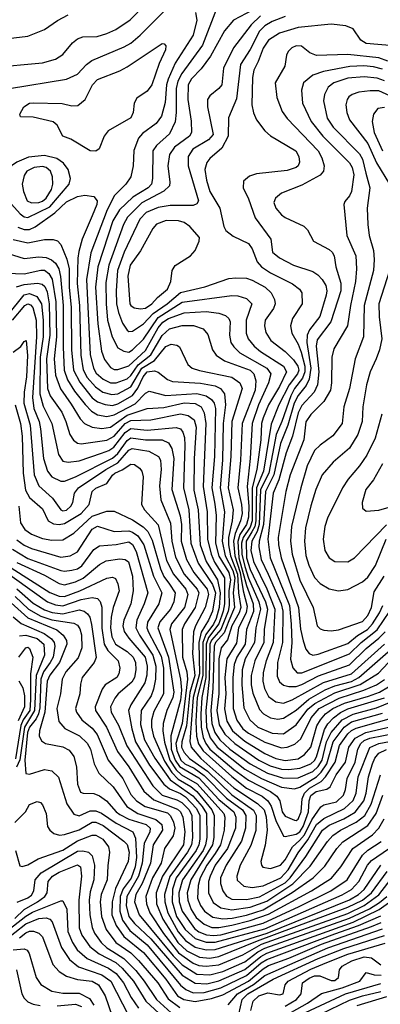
# Model space of a CAD drawing. Extents: x 997026 to 1115308, y 536381 to 619039.
# Tile 343 of 484: x 1025361 to 1027323, y 603359 to 608708. Entities that reach past the tile are written whole.
import ezdxf

# ---------------------------------------------------------------- set-up
doc = ezdxf.new("R2010")
doc.units = 0

msp = doc.modelspace()

# ---------------------------------------------------------------- linework, layer by layer
at = {"layer": '0CON20XD'}
for points in [[(1026731.2, 608815), (1026523.8, 608706.2), (1026475, 608647.1), (1026399, 608511), (1026348, 608442), (1026295, 608386.2), (1026277.9, 608355), (1026274.8, 608275), (1026293.7, 608156.3), (1026295.9, 608095), (1026284.1, 608075), (1026202.7, 608015), (1026175.7, 607975), (1026166.8, 607915), (1026178.2, 607825), (1026175.3, 607805), (1026144.1, 607775.9), (1026025, 607713.2), (1025947.4, 607635), (1025925.5, 607595), (1025845.1, 607374.9), (1025828.9, 607281.1), (1025830.4, 607165), (1025839.4, 607075), (1025863.7, 606985), (1025895.2, 606925.2), (1025926.5, 606906.5), (1025955, 606902.4), (1025975, 606914.3), (1026035, 606972), (1026115, 607090.6), (1026245, 607172.8), (1026515, 607209.5), (1026547.6, 607207.6), (1026595, 607193.1), (1026622.9, 607165), (1026593.5, 607075), (1026593.4, 607005), (1026604.2, 606975), (1026636.4, 606935), (1026671.2, 606905), (1026795, 606825.6), (1026811.5, 606795), (1026773.4, 606715), (1026714, 606616), (1026685.2, 606545.2), (1026676.7, 606515), (1026672, 606425), (1026650.6, 606265), (1026625.6, 606165), (1026625, 605984.7), (1026615, 605951), (1026575.7, 605895), (1026567.7, 605865), (1026569.7, 605805), (1026585, 605738.2), (1026605, 605674.1), (1026661.6, 605545), (1026670.2, 605505), (1026644.7, 605405), (1026639, 605325), (1026587.4, 605235), (1026570.6, 605175), (1026568.5, 605095), (1026581, 604969), (1026613, 604905), (1026656.9, 604865), (1026735, 604831.7), (1026795, 604828.7), (1026865, 604877), (1026928.6, 604961.4), (1026966.8, 604993.2), (1027075, 605050.8), (1027213.2, 605096.8), (1027313.1, 605156.9), (1027471.5, 605328.5)], [(1025205, 608449.2), (1025485, 608474.6), (1025555, 608493.3), (1025595, 608519.4), (1025647.6, 608582.4), (1025675, 608604.5), (1025705, 608614.5), (1025782.9, 608617.1), (1025835, 608632.5), (1025884.3, 608655), (1025961.8, 608708.2), (1026047.1, 608795)], [(1025305, 608334.3), (1025615, 608385.3), (1025675, 608412.7), (1025724.8, 608465.2), (1025753.8, 608486.2), (1025929.7, 608560.3), (1025965, 608580.5), (1026016.3, 608623.7), (1026158.5, 608765)], [(1026432.1, 608767.9), (1026355, 608570.7), (1026243.1, 608416.9), (1026220.3, 608375), (1026212.4, 608335), (1026212.8, 608205), (1026206.5, 608153.5), (1026175, 608087.5), (1026104.8, 608025.2), (1026085.8, 607995), (1026083.1, 607845), (1026077, 607815), (1026059.2, 607795), (1025976.2, 607743.8), (1025904.5, 607675.5), (1025867, 607615), (1025842.6, 607537.4), (1025786, 607365), (1025773.6, 607255), (1025785.1, 607055), (1025806.7, 606906.7), (1025821.7, 606861.7), (1025855, 606818.4), (1025875, 606808.4), (1025895, 606808.1), (1025955, 606828.2), (1026045, 606910.6), (1026115, 607034.1), (1026140, 607065), (1026171.1, 607085), (1026255, 607115.8), (1026375, 607122.7), (1026444.4, 607114.4), (1026481.1, 607101.1), (1026498.9, 607085), (1026506.2, 607066.2), (1026501.8, 606995), (1026510, 606955), (1026525, 606931.1), (1026558.5, 606898.5), (1026705.8, 606815), (1026726.2, 606785), (1026714.8, 606735), (1026659.1, 606615), (1026625.9, 606515), (1026614.6, 606324.6), (1026597.9, 606172.1), (1026606.9, 606065), (1026605, 606005.6), (1026595.2, 605965), (1026558.5, 605911.5), (1026546.7, 605873.3), (1026553.3, 605785), (1026593.8, 605633.8), (1026630.5, 605535), (1026632.1, 605492.1), (1026594.7, 605395.3), (1026586.9, 605315), (1026541.5, 605245), (1026527.3, 605205), (1026519.7, 605135), (1026521.2, 604965), (1026542, 604902), (1026575.5, 604855), (1026605, 604831.1), (1026695, 604783.1), (1026785, 604752.7), (1026815, 604755.2), (1026857.2, 604772.8), (1026889.3, 604800.7), (1026947.2, 604915), (1026990.5, 604965), (1027098.2, 605021.8), (1027233.1, 605065), (1027301, 605095), (1027346, 605124)], [(1025205, 608594.7), (1025405, 608619.2), (1025495, 608655.4), (1025565.8, 608704.2), (1025625.3, 608734.7)], [(1026316.6, 608746.6), (1026324.2, 608705), (1026304.2, 608625), (1026207.4, 608472.6), (1026168.4, 608385), (1026159.7, 608355), (1026152.4, 608257.6), (1026132.9, 608185), (1026103.2, 608145), (1026029.2, 608090.8), (1026006.6, 608065), (1025981.8, 607998.2), (1025978.7, 607915), (1025965.4, 607855), (1025938.2, 607815), (1025876.8, 607753.2), (1025837.3, 607675), (1025747.7, 607442.3), (1025723.7, 607296.3), (1025745, 606888.8), (1025761.8, 606815), (1025777.2, 606787.2), (1025815, 606754.4), (1025855.4, 606735.4), (1025885, 606734.8), (1025945, 606757), (1025965, 606774.8), (1026006.1, 606833.9), (1026073.4, 606886.6), (1026135, 606993), (1026175, 607028.6), (1026245, 607046.3), (1026306.7, 607046.7), (1026358.8, 607028.8), (1026385, 606997.5), (1026409.6, 606915), (1026428.8, 606885), (1026475, 606854.8), (1026614.6, 606804.6), (1026634.8, 606784.8), (1026645.8, 606745.8), (1026641.1, 606695), (1026571.9, 606515), (1026562.6, 606315), (1026546.6, 606165), (1026568.3, 606075), (1026570.4, 606025), (1026562.5, 605985), (1026533, 605917), (1026523.4, 605875), (1026530.7, 605795), (1026559.6, 605705), (1026575.9, 605605.9), (1026598.4, 605521.6), (1026592.8, 605485), (1026550.5, 605405), (1026539.9, 605320.1), (1026487.3, 605235), (1026477.3, 605135), (1026481.6, 605045), (1026474.9, 604964.9), (1026487.4, 604897.4), (1026517.9, 604845), (1026585, 604789), (1026695, 604722), (1026755, 604694.9), (1026805, 604683.8), (1026875, 604692), (1026909.5, 604715), (1026944.4, 604755), (1026977.6, 604872.4), (1026996.3, 604905), (1027025, 604937.3), (1027064, 604965), (1027127.6, 604995), (1027257.8, 605032.2), (1027318.2, 605055), (1027366.3, 605083.7)], [(1026671, 608729), (1026620.2, 608679.8), (1026524.2, 608555.8), (1026470.3, 608445), (1026461.1, 608355), (1026445, 608333.6), (1026394.7, 608295.3), (1026382.7, 608275), (1026383.2, 608235), (1026413.2, 608085), (1026388, 608055), (1026302.9, 608005), (1026278.1, 607965), (1026276.5, 607915), (1026334, 607725), (1026325, 607707.3), (1026305, 607699.1), (1026178.9, 607698.9), (1026115, 607688.5), (1026048.9, 607661.1), (1026014.1, 607625), (1025928.8, 607445), (1025892.6, 607345), (1025884.8, 607235), (1025887.4, 607165), (1025897.5, 607117.5), (1025920.2, 607060.2), (1025945, 607021.1), (1025955, 607013.4), (1025975, 607015.9), (1026035, 607056.1), (1026087.6, 607112.4), (1026163.4, 607165), (1026235, 607226.9), (1026367.2, 607257.2), (1026498.7, 607301.3), (1026536.1, 607306.1), (1026595, 607303.1), (1026625, 607294), (1026695.4, 607255), (1026728.7, 607225), (1026747.2, 607187.2), (1026750.5, 607165), (1026740.8, 607139.2), (1026695.9, 607075), (1026692.9, 607045), (1026699.1, 607009.1), (1026726.9, 606965), (1026805, 606905.3), (1026849.8, 606859.8), (1026874, 606825), (1026878.4, 606805), (1026872.3, 606785), (1026826.4, 606723.6), (1026770.4, 606615), (1026729.6, 606510.4), (1026686.4, 606255), (1026649.1, 606165), (1026645.4, 605985), (1026639.6, 605955), (1026624.3, 605925), (1026592.1, 605875), (1026594.5, 605785), (1026615, 605721.1), (1026698, 605545), (1026708.2, 605505), (1026691.6, 605395), (1026688.6, 605325), (1026639.3, 605225), (1026620.7, 605145), (1026620.6, 605095), (1026628.3, 605048.3), (1026665, 604959.7), (1026686.9, 604936.9), (1026725, 604915.7), (1026765, 604908.4), (1026795, 604913), (1026865, 604957.2), (1026934.2, 605015.8), (1027022.8, 605067.2), (1027075, 605089.1), (1027165, 605112.5), (1027205.9, 605134.1), (1027365, 605273.6)], [(1026805, 608726.2), (1026735, 608698.5), (1026695, 608674.8), (1026665, 608646.5), (1026614.4, 608545.6), (1026561.8, 608465), (1026541.1, 608278.9), (1026496.8, 608175), (1026494.8, 608075), (1026460.2, 608009.8), (1026395.5, 607954.5), (1026378.3, 607931.7), (1026368.8, 607895), (1026376.2, 607836.2), (1026394.6, 607774.6), (1026450, 607685), (1026470.8, 607585), (1026482.1, 607562.1), (1026521.7, 607531.7), (1026605, 607491.5), (1026625, 607463.6), (1026653.4, 607393.4), (1026676.2, 607365), (1026725, 607333.2), (1026845, 607273.3), (1026882.2, 607245), (1026895.6, 607225), (1026897.5, 607165), (1026845.5, 607085), (1026834.6, 607045), (1026842.1, 607005), (1026875, 606946.2), (1026891.9, 606901.9), (1026911.3, 606825), (1026912.4, 606795), (1026899, 606761), (1026856.2, 606705), (1026835.5, 606665), (1026787.6, 606525), (1026756.2, 606453.8), (1026716.2, 606245), (1026670.7, 606155), (1026663.5, 605965), (1026652.2, 605927.8), (1026623.1, 605875), (1026619.1, 605825), (1026633.4, 605765), (1026706, 605616), (1026748.9, 605505), (1026739.2, 605325), (1026700.8, 605225), (1026685, 605161.2), (1026683.4, 605115), (1026691.9, 605075), (1026715, 605030.7), (1026755, 605002.9), (1026795, 604995.6), (1026842.9, 605012.9), (1027012.9, 605107.1), (1027166.3, 605155), (1027344.8, 605315.2)], [(1027394.4, 608565.6), (1027245, 608579.1), (1027217.2, 608597.2), (1027175, 608658.3), (1027135, 608674.2), (1027055, 608683.4), (1026875, 608666), (1026775, 608634.3), (1026715, 608597.2), (1026685, 608553.6), (1026658.8, 608481.2), (1026633.9, 608435), (1026626.4, 608393.6), (1026623.9, 608245), (1026632.3, 608202.3), (1026648.2, 608165), (1026693.6, 608103.6), (1026725, 608076.5), (1026863.3, 607995), (1026879.6, 607965), (1026882.7, 607935), (1026875.6, 607915), (1026864.6, 607905.4), (1026815, 607888.9), (1026649.8, 607870.2), (1026611.1, 607858.9), (1026578.1, 607831.9), (1026576.5, 607795), (1026605.2, 607735.2), (1026640.9, 607630.9), (1026727.5, 607515), (1026736.5, 607445), (1026773.5, 607415), (1026850.6, 607375), (1026955, 607339.7), (1026981.9, 607321.9), (1027007.1, 607297.1), (1027026.1, 607265), (1027031.7, 607235), (1027027.7, 607212.3), (1026993.3, 607095), (1026936.9, 607023.1), (1026924, 606995), (1026922.4, 606955), (1026944.4, 606815), (1026936.4, 606755), (1026919.7, 606720.3), (1026875, 606666.2), (1026854.4, 606625), (1026820.3, 606505), (1026779.2, 606405), (1026744.1, 606235), (1026697.2, 606145), (1026687.9, 605965), (1026663.2, 605875), (1026661.7, 605845), (1026674.2, 605775), (1026712, 605695), (1026783, 605535), (1026792, 605495), (1026791.2, 605325), (1026763.4, 605215), (1026761.2, 605141.2), (1026775, 605110.4), (1026795, 605092.5), (1026825, 605085.2), (1026865, 605086.1), (1026895, 605095.7), (1026986.8, 605143.2), (1027155, 605203.7), (1027245, 605292.7), (1027315, 605347.6), (1027348.1, 605381.9)], [(1025775, 607993.8), (1025745, 607996), (1025638.9, 608058.9), (1025595.8, 608075), (1025564.5, 608134.5), (1025542.5, 608152.5), (1025435, 608179.2), (1025365, 608180), (1025362.5, 608195), (1025383.8, 608235), (1025413.3, 608255), (1025435, 608257.5), (1025592.3, 608252.3), (1025645, 608240.8), (1025677.9, 608242.1), (1025716.1, 608273.9), (1025757.5, 608355), (1025785, 608383.2), (1025905, 608430), (1025945, 608451.5), (1026135, 608578.6), (1026146.6, 608576.6), (1026155, 608566.7), (1026154.4, 608545), (1026119.7, 608470.3), (1026080.3, 608355), (1026055, 608320), (1025998.1, 608281.9), (1025984.4, 608255), (1025978.5, 608205), (1025965, 608176), (1025842, 608105), (1025820, 608075), (1025793.6, 608006.4), (1025775, 607993.8)], [(1027363.1, 608483.1), (1027315, 608501.6), (1027145, 608519.2), (1026975, 608514.7), (1026938.6, 608528.6), (1026894.7, 608564.7), (1026865, 608567.1), (1026841.9, 608555), (1026821.5, 608535), (1026812.5, 608515), (1026803.5, 608455), (1026751.3, 608365), (1026758.9, 608285), (1026789.1, 608209.1), (1026815, 608171.2), (1026984.2, 607995), (1027005, 607956.9), (1027018, 607915), (1027013.8, 607885), (1026995, 607863.9), (1026895, 607809.2), (1026785, 607766.2), (1026751.7, 607738.3), (1026742.9, 607715), (1026754.3, 607684.3), (1026785, 607648.5), (1026805, 607633.6), (1026906.7, 607586.7), (1026926.1, 607566.1), (1026959.4, 607505), (1027045, 607459.1), (1027061.1, 607445), (1027071.2, 607425), (1027081.3, 607365), (1027107.5, 607277.5), (1027107.9, 607235), (1027053, 607067), (1026978.7, 606968.7), (1026974.5, 606935), (1026988.7, 606795), (1026981.7, 606725), (1026963.2, 606685), (1026895, 606611.8), (1026875, 606572.7), (1026845.1, 606445), (1026810.9, 606355), (1026771.1, 606208.9), (1026739.6, 606135), (1026709.9, 605885), (1026723.4, 605785), (1026829.2, 605525), (1026836.7, 605423.3), (1026841.6, 605325), (1026833.4, 605233.4), (1026846.4, 605186.4), (1026869.9, 605159.9), (1026895, 605160), (1027155, 605263.4), (1027218.2, 605325), (1027306, 605394), (1027374.1, 605495)], [(1027335, 608439.4), (1027285, 608452.9), (1027232.1, 608457.9), (1027156, 608454), (1027012.9, 608427.1), (1026955, 608406.6), (1026905.2, 608364.8), (1026893.9, 608325), (1026900, 608255), (1026945.7, 608155), (1027009.5, 608075), (1027155, 607930.3), (1027169.8, 607905), (1027177.9, 607865), (1027165.2, 607774.8), (1027155, 607751.4), (1027128.8, 607721.2), (1027124, 607705), (1027141.2, 607535), (1027188.6, 607425), (1027193.8, 607355), (1027188.4, 607285), (1027159.8, 607155), (1027144.4, 607045.6), (1027069.7, 606919.7), (1027059.2, 606875), (1027057.8, 606735), (1027050.7, 606695), (1027016.1, 606633.9), (1026945, 606562.9), (1026917.4, 606522.6), (1026907.3, 606425), (1026832.2, 606235), (1026808.9, 606145), (1026766.4, 605895), (1026768.1, 605855), (1026783.3, 605785), (1026877.8, 605515), (1026887.5, 605397.5), (1026903.7, 605333.7), (1026918.1, 605288.1), (1026934.7, 605264.7), (1026955, 605256.1)], [(1027345, 608376.9), (1027305, 608391.2), (1027235, 608398.4), (1027145, 608390.7), (1027069.5, 608365), (1027038.8, 608341.2), (1027019, 608301), (1027013.2, 608266.8), (1027032.6, 608172.6), (1027066.4, 608125), (1027210, 607980), (1027225, 607950.6), (1027243.3, 607875), (1027265.9, 607795), (1027250.4, 607685), (1027254.1, 607595), (1027261.2, 607535), (1027286.2, 607455), (1027289.3, 607405), (1027285.6, 607345), (1027234.2, 607155.8), (1027231.2, 606985), (1027185.2, 606864.8), (1027155.7, 606705), (1027124, 606605), (1027114.7, 606515), (1027065, 606447.5), (1026995, 606397.5), (1026965, 606368), (1026925, 606284.4), (1026890, 606165), (1026840.2, 605955), (1026834.1, 605875), (1026843.2, 605805), (1026885, 605662.7), (1026957.1, 605515), (1026979.5, 605415), (1026995, 605398.9), (1027015, 605391.2), (1027055, 605388.4)], [(1027375, 608293.8), (1027315, 608321.3), (1027267.9, 608322.1), (1027206.2, 608313.8), (1027168.8, 608301.2), (1027151.4, 608288.6), (1027141.8, 608275), (1027135.3, 608245), (1027140, 608205), (1027155.3, 608165), (1027255.1, 608035.1), (1027301.5, 607931.5), (1027373.4, 607815)], [(1027345, 608231.7), (1027309.5, 608225), (1027284.8, 608195.2), (1027278.1, 608155), (1027289.7, 608095), (1027335.2, 607995)], [(1025405, 607633.8), (1025525, 607691.3), (1025629.2, 607815), (1025636.8, 607845), (1025624.6, 607895), (1025598.5, 607928.5), (1025563.6, 607953.6), (1025495, 607970.2), (1025408, 607962), (1025344.7, 607935), (1025317.1, 607915), (1025298.1, 607891.9), (1025288.2, 607865), (1025281.4, 607805), (1025300.7, 607725), (1025362.9, 607652.9), (1025385, 607637.3), (1025405, 607633.8)], [(1025425, 607713.8), (1025465, 607714.5), (1025485, 607721.7), (1025505, 607738.8), (1025533, 607785), (1025541.9, 607815), (1025539.2, 607855), (1025528.6, 607885), (1025505, 607904.8), (1025485, 607910.2), (1025440, 607905), (1025400.4, 607885), (1025385, 607861.4), (1025375.2, 607815), (1025380.7, 607775), (1025401.8, 607725), (1025425, 607713.8)], [(1025350.8, 607580.8), (1025385, 607568.4), (1025415, 607568.8), (1025445, 607582.9), (1025551.3, 607658.7), (1025615, 607718.7), (1025675, 607748), (1025715, 607754.3), (1025765, 607748.4), (1025783.1, 607725), (1025781.1, 607705), (1025755, 607643.3), (1025700.6, 607515), (1025681.8, 607448.2), (1025678, 607412), (1025674.2, 607275), (1025686.5, 607155), (1025693.3, 606885), (1025706, 606806), (1025728.6, 606765), (1025773, 606713), (1025813.4, 606685), (1025861.4, 606671.4), (1025895, 606676), (1025965, 606714), (1026025, 606814.7), (1026093.8, 606856.2), (1026155, 606932.2), (1026185, 606944.7), (1026215, 606939.5), (1026230, 606930), (1026275.6, 606835), (1026299.2, 606815), (1026338.5, 606801.5), (1026515.2, 606765.2), (1026558.7, 606735), (1026571.8, 606705), (1026515.7, 606525), (1026510.2, 606335), (1026495.3, 606165), (1026521.5, 606045), (1026515.8, 605985), (1026496.7, 605895), (1026496.4, 605855), (1026507, 605795), (1026545.5, 605695), (1026550.2, 605595), (1026563.7, 605515), (1026554.7, 605485), (1026515.1, 605415.1), (1026491.9, 605338.1), (1026457.6, 605295), (1026443.7, 605236.3), (1026443.7, 605045), (1026433.8, 604955), (1026446.6, 604876.6), (1026476.3, 604826.3), (1026530.7, 604775), (1026661.9, 604685), (1026723.4, 604655), (1026785, 604636.7), (1026825, 604634.4), (1026885, 604640.9), (1026945, 604665.7), (1026965, 604683.1), (1026975, 604702.4), (1027018.6, 604851.4), (1027037.3, 604882.7), (1027067.7, 604915), (1027106.2, 604943.8), (1027146.5, 604963.5), (1027345, 605023.7)], [(1026017.5, 607137.5), (1026045, 607141.5), (1026079.7, 607165), (1026110.5, 607199.5), (1026165.7, 607245), (1026182.7, 607285), (1026190.5, 607345), (1026206.9, 607373.1), (1026290.9, 607425), (1026315.6, 607455), (1026337.1, 607505), (1026339.2, 607525), (1026286.5, 607585), (1026255, 607606.6), (1026225, 607615.3), (1026157.4, 607617.4), (1026105, 607596.8), (1026085, 607574.4), (1026017.3, 607452.7), (1025960.9, 607375), (1025949.7, 607315), (1025960, 607165), (1025965, 607154.6), (1025983.4, 607143.4), (1026017.5, 607137.5)], [(1025185, 607472.9), (1025385, 607410.8), (1025465, 607419.8), (1025505, 607417), (1025534.2, 607404.2), (1025555.1, 607385.1), (1025574.4, 607354.4), (1025583.7, 607313.7), (1025596.9, 607155), (1025598.2, 606928.2), (1025603.1, 606805), (1025621.6, 606751.6), (1025659.8, 606689.8), (1025716.8, 606616.8), (1025751.1, 606581.1), (1025785, 606562.1), (1025835, 606553), (1025875, 606560.9), (1025989.1, 606620.9), (1026045, 606680), (1026065, 606689.2), (1026155, 606666.2), (1026325, 606678.2), (1026374.4, 606664.4), (1026404.9, 606644.9), (1026418.4, 606625), (1026425.7, 606595), (1026420.5, 606335), (1026406.3, 606165), (1026423.1, 606076.9), (1026428.8, 606015), (1026426.6, 605865), (1026444.3, 605794.3), (1026498.9, 605705), (1026507.3, 605665), (1026498.6, 605605), (1026500.5, 605525), (1026494, 605495), (1026454.5, 605395.5), (1026405, 605337.7), (1026394.8, 605315), (1026392.4, 605125), (1026373.2, 604955), (1026377.7, 604865), (1026396.5, 604806.5), (1026434.6, 604755), (1026586.4, 604636.4), (1026675.7, 604585), (1026785, 604539.1), (1026855, 604530), (1026885, 604538.3), (1026975.9, 604594.1), (1027001, 604619), (1027031.9, 604665), (1027065.5, 604784.5), (1027126.7, 604865), (1027165, 604892.9), (1027335, 604939.8)], [(1025325, 607514.4), (1025405, 607496.3), (1025495, 607513.2), (1025543.8, 607513.8), (1025566, 607506), (1025585, 607487.1), (1025616.5, 607406.5), (1025629.5, 607355), (1025630.2, 607255), (1025640.3, 607145), (1025643.1, 606915), (1025653.6, 606805), (1025688.5, 606738.5), (1025755, 606654.4), (1025785, 606632.4), (1025825, 606616.7), (1025865, 606612.6), (1025895, 606620.7), (1025975, 606665.8), (1026004.3, 606705.7), (1026032.3, 606767.7), (1026055, 606794.5), (1026095, 606800.6), (1026115, 606794.1), (1026165, 606753.3), (1026192.8, 606742.8), (1026345, 606733.6), (1026425, 606718.7), (1026453.9, 606703.9), (1026474.8, 606674.8), (1026480.4, 606615), (1026467.4, 606515), (1026464.9, 606315.1), (1026451.8, 606165), (1026474.4, 606035), (1026461.9, 605875), (1026477.7, 605795), (1026520.6, 605715), (1026530.4, 605675), (1026522.8, 605595), (1026528.9, 605515), (1026498.4, 605441.6), (1026472.4, 605377.6), (1026426, 605325), (1026418.2, 605305), (1026412.3, 605075), (1026401.1, 604955), (1026406.3, 604885), (1026421.7, 604835), (1026448.9, 604795), (1026504.2, 604745), (1026615, 604664.4), (1026708.1, 604615), (1026795, 604587.6), (1026875, 604589.9), (1026955, 604623.5), (1026985, 604650.6), (1027006.8, 604685), (1027030.3, 604785), (1027054.5, 604835.5), (1027115, 604903.7), (1027175, 604934.9), (1027301.1, 604968.9), (1027422, 605018)], [(1025291, 607331), (1025385, 607327.3), (1025475, 607348.1), (1025495, 607346.7), (1025519.7, 607329.7), (1025537.7, 607297.7), (1025558, 607175), (1025561.2, 606985), (1025549.2, 606865), (1025556.5, 606776.5), (1025582.5, 606702.5), (1025640.2, 606620.2), (1025689.8, 606539.8), (1025714.1, 606514.1), (1025755, 606495.2), (1025807.7, 606487.7), (1025855, 606494.2), (1025945, 606559.9), (1026055, 606596.7), (1026145, 606602.1), (1026255, 606626.2), (1026315, 606623), (1026347.4, 606605), (1026365, 606572.2), (1026373.7, 606515), (1026358.4, 606171.6), (1026381.1, 606035), (1026382.4, 605885), (1026402.6, 605805), (1026421.3, 605761.3), (1026474.1, 605675), (1026474.9, 605535), (1026468.2, 605495), (1026445, 605426.3), (1026388.7, 605351.3), (1026374.9, 605315), (1026374.3, 605135), (1026352.3, 605025), (1026346.1, 604935), (1026347.5, 604865), (1026359, 604809), (1026373.5, 604775), (1026395.8, 604745), (1026525, 604634.9), (1026605, 604576.8), (1026725, 604515.6), (1026759.8, 604489.8), (1026776, 604465), (1026789.1, 604405), (1026805, 604381.2), (1026855, 604358.8), (1026865, 604357.3), (1026875.6, 604365), (1026892.8, 604405), (1026898.1, 604475), (1026910.4, 604505), (1026936.6, 604533.4), (1027000.5, 604569.5), (1027025.2, 604594.8), (1027077.1, 604675), (1027101, 604765), (1027145, 604827.3), (1027165, 604845.9), (1027191.1, 604858.9), (1027435, 604928.1)], [(1027373, 607345), (1027314.8, 607165), (1027316.2, 607093.8), (1027330, 606975), (1027318.8, 606915), (1027299.3, 606865), (1027267.6, 606795), (1027247.6, 606725), (1027226.8, 606605), (1027223.8, 606525), (1027200.2, 606455), (1027155, 606380.8), (1027065.2, 606304.8), (1027006.9, 606235), (1026972.5, 606155), (1026943.9, 606066.1), (1026915, 605946.7), (1026909.4, 605875), (1026917.6, 605797.6), (1026934, 605745), (1026965, 605677.5), (1026995, 605644.6), (1027045, 605615.5), (1027095, 605605.5)], [(1025343.9, 607256.1), (1025385, 607269.6), (1025457.2, 607277.2), (1025482.2, 607272.2), (1025497.9, 607257.9), (1025510.2, 607230.2), (1025521.8, 607165), (1025524.9, 606995), (1025505.9, 606865), (1025512.7, 606705), (1025527.4, 606665), (1025589.4, 606575), (1025612.4, 606525), (1025633.5, 606455), (1025653.5, 606423.5), (1025675, 606407.5), (1025695, 606403.3), (1025835, 606424.2), (1025875, 606446.3), (1025935, 606514), (1025965, 606531), (1026075, 606533.6), (1026235, 606566.4), (1026277.3, 606557.3), (1026309.3, 606535), (1026320.6, 606495), (1026310, 606325), (1026308.1, 606151.9), (1026331.5, 606045), (1026342.1, 605855), (1026374.9, 605765), (1026436.9, 605665), (1026451.6, 605595), (1026446.6, 605515), (1026429.6, 605455), (1026415, 605423.6), (1026372.7, 605367.3), (1026356.8, 605325), (1026357, 605145), (1026326.7, 605025), (1026319, 604895), (1026322, 604815), (1026333.1, 604773.1), (1026358.6, 604735), (1026514, 604596), (1026595, 604533.1), (1026679.3, 604489.3), (1026710.5, 604465), (1026728.8, 604435), (1026755, 604356.6), (1026795, 604272.2), (1026805, 604269.6), (1026865, 604282.7), (1026885, 604294.9), (1026903.6, 604325), (1026931.9, 604405), (1026935.7, 604465), (1026945, 604492.4), (1026973.2, 604515), (1027032.5, 604527.5), (1027050.4, 604539.6), (1027081.9, 604605), (1027132.5, 604675), (1027151.5, 604755), (1027185.2, 604804.8), (1027244.5, 604835.5), (1027414.2, 604875.8)], [(1025296.7, 607103.3), (1025385, 607213.4), (1025415, 607220.4), (1025454.7, 607204.7), (1025478.7, 607165), (1025488.8, 607075), (1025487.8, 606985), (1025472.3, 606875), (1025470.3, 606675), (1025487.7, 606607.7), (1025535.6, 606515), (1025571.6, 606345), (1025595, 606310.4), (1025625, 606303.6), (1025685, 606311.9), (1025805, 606353), (1025845, 606367.2), (1025873.8, 606386.2), (1025935.4, 606464.6), (1025965, 606487), (1026055, 606478.6), (1026212.4, 606492.4), (1026234.8, 606484.8), (1026247.5, 606467.5), (1026257.4, 606437.4), (1026259.6, 606395), (1026251.7, 606165), (1026281, 606045), (1026291.6, 605865), (1026332.1, 605755), (1026409.4, 605639.4), (1026425.1, 605595.1), (1026409.1, 605495), (1026388.6, 605445), (1026348.8, 605381.2), (1026335, 605324.3), (1026338.4, 605155), (1026303.9, 605025), (1026285.8, 604785.8), (1026292.9, 604755), (1026345.4, 604695), (1026525.4, 604535.4), (1026655, 604450.4), (1026690, 604415), (1026701.9, 604378.1), (1026707.1, 604305), (1026695.9, 604224.1), (1026672.7, 604135), (1026675.5, 604115), (1026684.1, 604104.1), (1026725, 604095.9), (1026780, 604115), (1026805, 604142.9), (1026845.1, 604214.9), (1026882.2, 604247.8), (1026910.1, 604279.9), (1026949.4, 604360.6), (1026998.1, 604431.9), (1027015, 604441.6), (1027085, 604459.4), (1027122.5, 604495), (1027133, 604525), (1027141.6, 604585), (1027186.2, 604673.8), (1027200.3, 604745), (1027215.7, 604775), (1027235, 604791.3), (1027265, 604803.9), (1027415, 604834.3)], [(1025321.1, 607075), (1025388.5, 607155), (1025405, 607165.2), (1025419.9, 607159.9), (1025431.8, 607145), (1025450.5, 607075), (1025451.4, 606985), (1025430.2, 606655), (1025438.1, 606595), (1025466.2, 606525), (1025474.9, 606484.9), (1025491, 606325), (1025511.4, 606255), (1025535, 606224.2), (1025585, 606201), (1025605, 606201.2), (1025665.1, 606224.9), (1025865, 606325.6), (1025895, 606351), (1025945, 606421.9), (1025965, 606437.3), (1026045, 606426), (1026135, 606425.9), (1026169.8, 606409.8), (1026188.2, 606378.2), (1026198.5, 606325), (1026189.2, 606155), (1026233, 606013), (1026240.3, 605965), (1026239.7, 605875), (1026268.9, 605775), (1026307.4, 605705), (1026380.5, 605615), (1026388.5, 605585), (1026370.3, 605515), (1026316.6, 605415), (1026307, 605383), (1026300.7, 605265), (1026313.2, 605145), (1026286.8, 605053.2), (1026268.9, 604871.1), (1026243.3, 604785), (1026241.5, 604755), (1026255, 604727), (1026284.1, 604695), (1026382.8, 604625), (1026515, 604496.4), (1026633, 604413), (1026647.7, 604385), (1026645, 604302.9), (1026619, 604221), (1026560.4, 604115), (1026542.4, 604055), (1026543.4, 604033.4), (1026580.7, 604000.7), (1026625, 603993.3), (1026685, 604001.5), (1026781.2, 604045), (1026820.4, 604089.6), (1026875, 604182.5), (1026928.1, 604251.9), (1026975, 604336.3), (1027015, 604367.8), (1027127, 604423), (1027174, 604466), (1027191.2, 604505), (1027202.7, 604595), (1027265, 604753.2), (1027313.9, 604776.1), (1027440.2, 604799.8)], [(1025325, 606902.5), (1025366.9, 606933.1), (1025385, 606960), (1025395.3, 606965.3), (1025403.1, 606883.1), (1025398.4, 606768.4), (1025385.8, 606685), (1025383.9, 606625), (1025417.6, 606505), (1025439.5, 606235), (1025465.7, 606175), (1025539.1, 606109.1), (1025585, 606045.3), (1025595, 606040.7), (1025615, 606044), (1025638.2, 606065), (1025649.7, 606085), (1025659.7, 606135), (1025681.1, 606165), (1025829.5, 606265), (1025895, 606301.2), (1025955, 606369.3), (1025972, 606378), (1026063.8, 606363.8), (1026115.3, 606335), (1026126.2, 606315), (1026129.6, 606265), (1026120.7, 606175), (1026129.2, 606099.2), (1026182.1, 605972.1), (1026188.3, 605875), (1026208.4, 605788.4), (1026256.3, 605695), (1026327.1, 605615), (1026336.2, 605595), (1026316, 605515), (1026257.4, 605425), (1026244.8, 605395), (1026246.1, 605245), (1026270.6, 605165), (1026273.6, 605125), (1026245.2, 604884.8), (1026209.4, 604775), (1026215, 604737), (1026237.6, 604685), (1026259.7, 604665), (1026309.2, 604640.8), (1026365, 604602), (1026485, 604478.7), (1026572.6, 604415), (1026591.2, 604385), (1026589.9, 604315), (1026566.9, 604245), (1026484.2, 604115), (1026453.8, 604045), (1026453.3, 604015), (1026465, 603974.5), (1026486.3, 603946.3), (1026515, 603929.8), (1026595, 603927.4), (1026665, 603942.9), (1026805, 604018.9), (1026832, 604045), (1026917.7, 604162.3), (1027008.3, 604305), (1027045, 604331.2), (1027125, 604367.1), (1027185, 604402.2), (1027232.6, 604465), (1027245.8, 604505), (1027258.4, 604595), (1027280.2, 604665), (1027293.2, 604696.8), (1027315, 604723.3), (1027357.1, 604742.9)], [(1025336.9, 606615), (1025364.9, 606515), (1025373.5, 606445), (1025379.3, 606245), (1025392.1, 606152.1), (1025415, 606112.5), (1025485, 606050), (1025515.3, 605985.3), (1025545, 605969.7), (1025576.1, 605966.1), (1025605, 605971.2), (1025695.2, 606025), (1025738.1, 606075), (1025755, 606145.4), (1025775, 606162.5), (1025835, 606188.2), (1025865, 606234), (1025879.1, 606245), (1025917.8, 606262.2), (1025965, 606294.1), (1025985, 606291.1), (1026011.8, 606271.8), (1026024.7, 606254.7), (1026032.7, 606225), (1026023.2, 606075), (1026040, 606045), (1026115, 605964.5), (1026160.2, 605770.2), (1026197.3, 605695), (1026264.8, 605615), (1026275.5, 605585), (1026257, 605515), (1026187, 605425), (1026177.2, 605395), (1026235, 605125.6), (1026240.2, 605065), (1026235, 605011.3), (1026183.3, 604816.7), (1026185.7, 604745), (1026205.8, 604685), (1026230.5, 604650.5), (1026335, 604589.6), (1026445, 604470.8), (1026525.4, 604405), (1026537.1, 604375), (1026534.4, 604315.6), (1026491, 604205), (1026424.9, 604115), (1026396.2, 604055), (1026387.6, 604025), (1026388.3, 603965), (1026412.4, 603912.4), (1026455, 603882.8), (1026515, 603871.8), (1026615, 603887.1), (1026705, 603918.8), (1026846.8, 604013.2), (1026940.8, 604109.2), (1027036, 604244), (1027064.3, 604275), (1027105.5, 604304.5), (1027191.6, 604348.4), (1027237.7, 604385), (1027273.3, 604446.7), (1027297.6, 604525), (1027322.7, 604605)], [(1027330.5, 606565), (1027294.8, 606435.2), (1027248.6, 606341.4), (1027209.6, 606285), (1027147.7, 606212.3), (1027117.6, 606165), (1027035, 606000.8), (1027020, 605955), (1027011.1, 605885), (1027021.2, 605825), (1027045, 605784.4), (1027075.4, 605765.4), (1027145, 605762.9)], [(1027334.4, 606295.6), (1027285, 606208.5), (1027243.1, 606155), (1027224.5, 606085), (1027225.8, 606055), (1027245, 606037.5)], [(1027245, 606037.5), (1027315, 606044.1), (1027435, 606077.3)], [(1025355.3, 606064.7), (1025366, 605975), (1025388.2, 605938.2), (1025425, 605912.4), (1025485, 605889), (1025535, 605880.8), (1025595, 605881.9), (1025655, 605918.6), (1025755, 606010.9), (1025835, 606038.2), (1025875, 606037.1), (1025975, 605990.7), (1026032.3, 605952.3), (1026057.1, 605927.1), (1026081, 605881), (1026126.2, 605725), (1026145, 605683.2), (1026175, 605641.6), (1026206.3, 605595), (1026199.6, 605545), (1026181, 605505), (1026123.5, 605436.5), (1026113, 605405), (1026171.2, 605245), (1026199.4, 605055), (1026194.3, 605025), (1026161.9, 604955), (1026140.8, 604885), (1026139.2, 604845), (1026147.8, 604782.2), (1026177.8, 604685), (1026211.8, 604631.8), (1026241.6, 604605), (1026326.4, 604556.4), (1026471.6, 604395), (1026476.5, 604375), (1026472.4, 604305), (1026452.8, 604225), (1026425, 604177.1), (1026379.1, 604115), (1026342.2, 604045), (1026330.8, 604005), (1026328.7, 603935), (1026344.6, 603895.4), (1026366.4, 603865), (1026411.5, 603831.5), (1026465, 603823.3), (1026516.5, 603826.5), (1026595, 603842.5), (1026685, 603871.8), (1026843.8, 603966.2), (1026956.7, 604045), (1027021.2, 604108.8), (1027086, 604205), (1027118.7, 604241.3), (1027255, 604329.3), (1027300.8, 604395), (1027336.4, 604495)], [(1025345, 605883.1), (1025385, 605853.8), (1025425, 605835.2), (1025585, 605788.4), (1025635.7, 605795), (1025675, 605817.3), (1025755, 605940.5), (1025785, 605955.6), (1025875, 605927), (1025955, 605930.7), (1025975, 605924), (1026003.3, 605903.3), (1026036, 605855), (1026089.3, 605685), (1026133.7, 605595), (1026118.1, 605535), (1026055.2, 605435), (1026052.4, 605405), (1026061.2, 605381.2), (1026131, 605251), (1026142.4, 605185), (1026143.3, 605045), (1026091.2, 604948.8), (1026077.8, 604902.2), (1026077, 604865), (1026089.3, 604815), (1026149.3, 604679.3), (1026187.8, 604617.8), (1026222.4, 604582.4), (1026291.7, 604541.7), (1026324.4, 604514.4), (1026406.6, 604415), (1026419.1, 604385), (1026417.2, 604265), (1026410.3, 604225), (1026291.5, 604035), (1026272.1, 603965), (1026274.9, 603925), (1026294, 603874), (1026321.1, 603831.1), (1026365, 603793.9), (1026405.8, 603775.8), (1026445, 603775.1), (1026515, 603788.7), (1026615, 603813.1), (1026715, 603847.9), (1026948.8, 603975), (1027056.2, 604043.8), (1027107.8, 604105), (1027172.4, 604205), (1027279.7, 604280.3), (1027314.7, 604315.3), (1027342.8, 604367.2)], [(1027145, 605762.9), (1027181.5, 605785), (1027356.3, 605963.7)], [(1025321.4, 605831.4), (1025405, 605780.7), (1025585, 605714.8), (1025605, 605711.3), (1025645, 605717.4), (1025675, 605725.2), (1025699, 605741), (1025765, 605830), (1025795, 605850.5), (1025885, 605856.3), (1025955, 605870.6), (1025975, 605856.6), (1025995, 605819.1), (1026057.8, 605595), (1026038.7, 605535), (1025997.3, 605445), (1025993.3, 605405), (1026012.1, 605365), (1026085.8, 605255), (1026100.6, 605195), (1026098.8, 605125), (1026089.1, 605070.9), (1026075.2, 605035), (1026021.8, 604955), (1026018.7, 604878.7), (1026040.5, 604795), (1026096.7, 604696.7), (1026179.1, 604579.1), (1026302.1, 604492.1), (1026354.1, 604434.1), (1026376.6, 604395), (1026378.2, 604265), (1026372.4, 604225), (1026358.3, 604195), (1026247.1, 604035), (1026226.1, 603965), (1026229, 603915), (1026244.4, 603865), (1026311, 603771), (1026335, 603752.4), (1026376.9, 603736.9), (1026415, 603732.3), (1026455, 603736.7), (1026685, 603799.4), (1026880.9, 603889.1), (1027053.7, 603975), (1027142.2, 604035), (1027225, 604168.3), (1027255, 604196.2), (1027326.3, 604243.7)], [(1027095, 605605.5), (1027145, 605612.5), (1027225, 605653.2), (1027255, 605680), (1027297.1, 605742.9), (1027353.9, 605886.1)], [(1025345, 605759.5), (1025495, 605690), (1025575, 605644.1), (1025605, 605637.7), (1025665, 605654.5), (1025706.3, 605673.7), (1025795, 605748.1), (1025831.6, 605768.4), (1025905, 605778.6), (1025935, 605774.6), (1025952.2, 605762.2), (1025973.8, 605685), (1025978.8, 605605), (1025965, 605534.4), (1025927.3, 605445), (1025922, 605415), (1025928.7, 605385), (1025955, 605348.1), (1026042.9, 605245), (1026054.3, 605195), (1026052.5, 605147.5), (1026041, 605105), (1025964.8, 604985), (1025952.5, 604955), (1025970.1, 604855), (1025991.4, 604785), (1026067.5, 604657.5), (1026145.3, 604555.3), (1026175, 604529.6), (1026235, 604503.8), (1026262.4, 604485), (1026322.8, 604422.8), (1026340.3, 604385), (1026340.6, 604255), (1026334.9, 604225), (1026320.1, 604195), (1026212.5, 604045), (1026192.9, 603985), (1026190.6, 603915), (1026214.7, 603835), (1026260.9, 603765), (1026315, 603715.8), (1026375, 603696.7), (1026425, 603696), (1026695, 603768.8), (1027115, 603952.5), (1027165, 603982.6), (1027205.9, 604025), (1027253.4, 604115), (1027275, 604140.6), (1027366.6, 604203.4)], [(1025235, 605742.6), (1025512.1, 605545), (1025555, 605528.5), (1025595, 605523.5), (1025695, 605557.6), (1025755, 605569.4), (1025783.9, 605563.9), (1025797.9, 605547.9), (1025807.1, 605517.1), (1025806.9, 605403.1), (1025819.7, 605315), (1025840.3, 605280.3), (1025895.8, 605225), (1025904.7, 605184.7), (1025900.3, 605155), (1025888.4, 605135), (1025826.4, 605093.6), (1025808.7, 605071.3), (1025771.9, 604975), (1025772.4, 604955), (1025833.8, 604865), (1025892.2, 604732.2), (1025955, 604649.7), (1026035.8, 604515.8), (1026089.7, 604469.7), (1026219.4, 604419.4), (1026236.1, 604405), (1026249.1, 604375), (1026258.4, 604295), (1026252.2, 604225), (1026137.1, 604055), (1026104.1, 603965), (1026105.4, 603905), (1026138.7, 603821.3), (1026220.8, 603695), (1026269.6, 603649.6), (1026338.1, 603615), (1026395, 603610), (1026445, 603618.2), (1026655, 603703.2), (1027145, 603885.8), (1027224.8, 603925), (1027274.4, 603965), (1027360.3, 604079.7)], [(1025315, 605729.4), (1025525, 605596.8), (1025575, 605576.9), (1025605, 605575.1), (1025687.2, 605605), (1025835, 605673.6), (1025865, 605679.3), (1025881.3, 605671.3), (1025895, 605642.9), (1025902.4, 605605), (1025870, 605515), (1025858.5, 605461.5), (1025854.4, 605405), (1025861.9, 605355), (1025881.3, 605315), (1025945.2, 605275), (1025977.4, 605245), (1025990.3, 605215), (1025993.2, 605176.8), (1025986.2, 605135), (1025971.6, 605108.4), (1025897.2, 605045), (1025878.1, 605021.9), (1025855.7, 604975), (1025858.1, 604945), (1025897.7, 604875), (1025943.2, 604763.2), (1026084.8, 604545), (1026135.8, 604495.8), (1026215, 604470.4), (1026243.2, 604455), (1026282.6, 604415), (1026297.3, 604385), (1026300.9, 604265), (1026294.9, 604225), (1026274.3, 604185), (1026177.6, 604052.4), (1026149.4, 603955), (1026150.9, 603915), (1026166.7, 603855), (1026222.4, 603752.4), (1026263, 603705), (1026315, 603668.4), (1026375, 603654.7), (1026425, 603656.8), (1026706.6, 603745), (1027155, 603927.1), (1027203.4, 603955), (1027235, 603982.1), (1027325.1, 604114.9)], [(1027055, 605388.4), (1027095, 605394.1), (1027225, 605439.1), (1027255, 605471.1), (1027275.5, 605515), (1027289.4, 605600.6), (1027342.6, 605685)], [(1025346, 605616), (1025435, 605538.5), (1025495, 605501.9), (1025537.5, 605487.5), (1025595, 605479.9), (1025685, 605502.1), (1025710.9, 605495), (1025730.3, 605480.3), (1025741.6, 605461.6), (1025751.7, 605421.7), (1025776.2, 605243.8), (1025766.5, 605215), (1025700.6, 605135), (1025691.6, 605098.4), (1025687.6, 605045), (1025664.8, 604965.2), (1025669.7, 604945), (1025699.7, 604905), (1025755, 604859.7), (1025783.1, 604825), (1025842.4, 604685), (1025921, 604585), (1025965, 604498.8), (1025996.7, 604465), (1026043.8, 604433.8), (1026165, 604398.5), (1026181.9, 604381.9), (1026197.4, 604347.4), (1026203.9, 604315), (1026196.3, 604273.7), (1026148.3, 604205), (1026129.6, 604125), (1026083.4, 604045), (1026047.4, 603945), (1026050.1, 603905), (1026068.2, 603855), (1026143.8, 603743.8), (1026225, 603638), (1026305, 603581.9), (1026335, 603570.1), (1026375, 603565.6), (1026445, 603573.8), (1026575, 603627.4), (1026675.5, 603684.5), (1027145, 603852.4), (1027235.2, 603894.8), (1027315, 603954.1), (1027395, 604056.4)], [(1025336.3, 605575), (1025408.8, 605505), (1025475, 605467), (1025535, 605448.3), (1025655, 605429.2), (1025675, 605418.8), (1025688.2, 605398.2), (1025696.8, 605366.8), (1025699, 605295), (1025679, 605241), (1025612.5, 605165), (1025591.6, 605125), (1025582.5, 605045), (1025563.3, 604965), (1025574.5, 604895.5), (1025606.3, 604856.3), (1025686.6, 604816.6), (1025728.3, 604778.3), (1025745.2, 604745.2), (1025765.5, 604665.5), (1025791.2, 604615), (1025870.1, 604540.1), (1025943.3, 604433.3), (1026004.1, 604395), (1026102.3, 604362.3), (1026134.9, 604334.9), (1026138.2, 604305), (1026087.5, 604225), (1026072.2, 604125), (1026026.7, 604015), (1025993.2, 603955), (1025985.2, 603915), (1026010.7, 603845), (1026195, 603622), (1026245, 603573.9), (1026325, 603522), (1026395, 603518.6), (1026465, 603537.2), (1026585, 603589.1), (1026656.8, 603643.2), (1026695, 603664), (1027155, 603825.8), (1027263.1, 603876.9), (1027318.3, 603911.7), (1027357.2, 603945)], [(1025315, 605539.7), (1025405, 605458.8), (1025562.8, 605392.8), (1025597.4, 605365), (1025614.8, 605335), (1025617, 605315), (1025577, 605215), (1025525, 605147.7), (1025510, 605115), (1025498.2, 604945), (1025468.6, 604845), (1025466.8, 604816.8), (1025479.8, 604789.8), (1025502, 604775), (1025595, 604758.2), (1025630, 604740), (1025656, 604705), (1025669.3, 604649.3), (1025675.3, 604555), (1025691.6, 604511.6), (1025705.5, 604505.5), (1025765, 604504.2), (1025795, 604491.4), (1025833.5, 604463.5), (1025884.8, 604405), (1025905, 604390.2), (1025955, 604365.1), (1026048.4, 604335), (1026070.6, 604315), (1026068.4, 604295), (1026037.8, 604232.2), (1026027.9, 604125), (1026006.8, 604055), (1025943.5, 603945), (1025939.9, 603895), (1025955, 603834.8), (1025985, 603798.5), (1026074.8, 603714.8), (1026245, 603517.6), (1026315, 603473.3), (1026379.6, 603470.4), (1026445, 603485.8), (1026585, 603548.4), (1026671.8, 603618.2), (1026705, 603636.2), (1027175.3, 603804.7), (1027317.2, 603872.8), (1027392, 603928)], [(1026955, 605256.1), (1026985, 605261.4), (1027145, 605319.8), (1027198.1, 605361.9), (1027252.9, 605395), (1027280.4, 605425), (1027318.3, 605485), (1027335.4, 605525)], [(1025325, 605463.8), (1025368.3, 605428.3), (1025493.3, 605373.3), (1025534.7, 605344.7), (1025548.7, 605325), (1025552, 605305), (1025542.4, 605245), (1025527, 605215), (1025489.8, 605165), (1025475.6, 605125), (1025469.7, 604970.3), (1025463, 604937), (1025449.9, 604910.1), (1025415, 604864.8), (1025403.6, 604835), (1025389.7, 604685), (1025393.5, 604613.5), (1025415, 604608.7), (1025495, 604634.1), (1025536.3, 604626.3), (1025572, 604592), (1025617.3, 604447.3), (1025655, 604392.4), (1025685, 604382.7), (1025745, 604409.6), (1025775, 604410.7), (1025805, 604397.3), (1025885, 604342.7), (1025975.7, 604295.7), (1025991.7, 604261.7), (1025995.8, 604155.8), (1025988.4, 604105), (1025966.6, 604043.4), (1025924.3, 603985.7), (1025908.2, 603945), (1025904.7, 603865), (1025919.5, 603815), (1025959.4, 603759.4), (1026055, 603681.6), (1026235, 603463), (1026265, 603439), (1026305, 603421.6), (1026365, 603422.6), (1026455, 603448.2), (1026595, 603515.5), (1026675, 603583.2), (1026705, 603601.3), (1027075, 603741.3), (1027203.4, 603786.6), (1027325, 603839.3)], [(1025359.8, 605360.2), (1025395, 605364.9), (1025455, 605345.6), (1025492.4, 605315), (1025495.7, 605255), (1025450.9, 605145), (1025441.9, 604955), (1025386.4, 604865), (1025362.5, 604687.5), (1025343.5, 604646.5)], [(1025356.1, 605243.9), (1025395, 605296.2), (1025405, 605298.5), (1025415, 605292.2), (1025432.1, 605245), (1025419.8, 605155), (1025420.4, 605015), (1025415.1, 604955), (1025380.4, 604905), (1025367.4, 604872.6), (1025338.2, 604691.8)], [(1025357, 605117), (1025378.4, 605078.4), (1025386.4, 605035), (1025386.2, 604975), (1025351.9, 604898.1)], [(1025335, 604346.5), (1025391.9, 604405), (1025415, 604443.8), (1025455, 604460), (1025474.2, 604454.2), (1025485, 604443.3), (1025504.4, 604395), (1025512.2, 604325), (1025524.1, 604304.1), (1025547.1, 604287.1), (1025578.2, 604278.2), (1025605, 604280.7), (1025685, 604307.3), (1025755, 604347.7), (1025775, 604348.8), (1025815, 604330.5), (1025928.2, 604245), (1025945, 604226), (1025956.1, 604186.1), (1025951.2, 604135), (1025881.3, 603988.7), (1025863, 603915), (1025862, 603845), (1025885, 603786.9), (1025927.3, 603727.3), (1026035, 603639.3), (1026156.5, 603495), (1026219.1, 603405), (1026254, 603384), (1026315, 603373), (1026405, 603389.6), (1026465, 603409.9), (1026605, 603483.8), (1026685, 603551.2), (1026715, 603568.9), (1026825, 603608.4), (1027003.1, 603685), (1027275, 603781.8), (1027327.5, 603802.5)], [(1025337.5, 604195), (1025361.2, 604111.2), (1025375, 604108), (1025405, 604116.5), (1025461.6, 604148.4), (1025595, 604196.7), (1025675, 604246.5), (1025755, 604277.6), (1025775, 604277.8), (1025812.6, 604255), (1025843.2, 604215), (1025848.6, 604185), (1025840.7, 604110.7), (1025836.6, 604035), (1025804.9, 603955.1), (1025799.2, 603915), (1025805.5, 603835), (1025831.6, 603765), (1025883.5, 603695), (1025965, 603638.1), (1026006.6, 603596.6), (1026111.5, 603475), (1026168.5, 603388.5), (1026231.4, 603341.4)], [(1025347.3, 603912.7), (1025405, 603936.2), (1025425, 603951.3), (1025438, 603975), (1025445.2, 604035), (1025477.8, 604072.2), (1025675, 604190), (1025705, 604193.3), (1025734.5, 604184.5), (1025755.3, 604165), (1025767, 604115), (1025764.8, 604035.2), (1025745, 603970.6), (1025739.5, 603925), (1025742, 603845), (1025754.5, 603775), (1025767.1, 603745), (1025803.6, 603695), (1025834.4, 603665), (1025866.7, 603645)], [(1025335, 603824.3), (1025385, 603874.6), (1025458.3, 603915), (1025497.2, 603945), (1025509.6, 603965), (1025516, 604025), (1025539, 604055), (1025575, 604076.5), (1025675, 604117.2), (1025691.1, 604105), (1025697.1, 604055), (1025682.2, 603925), (1025684.6, 603774.6), (1025698.5, 603735), (1025741.8, 603671.8)], [(1025431.4, 603858.6), (1025585, 603920.9), (1025595, 603920), (1025616.6, 603875), (1025623.5, 603755), (1025647.7, 603695), (1025673.8, 603653.8), (1025727.6, 603607.6), (1025844.2, 603554.2), (1025885, 603525.8), (1025926.1, 603476.1), (1025966.8, 603395), (1026006.9, 603336.9)], [(1025175, 603666.6), (1025395, 603837.7), (1025431.4, 603858.6)], [(1025212.1, 603655), (1025395, 603795.5), (1025465, 603823.9), (1025505, 603829.3), (1025525, 603821.8), (1025536.7, 603806.7), (1025588, 603668), (1025631.3, 603601.3), (1025681.4, 603561.4), (1025745, 603540.3), (1025808.2, 603518.2), (1025857, 603485), (1025950.5, 603300.5)], [(1025360.3, 603719.7), (1025395, 603746.5), (1025415, 603755.2), (1025435.5, 603755.5), (1025465, 603745.8), (1025485, 603725.4), (1025542, 603575), (1025576.3, 603536.3), (1025615, 603511.9), (1025675, 603493), (1025755, 603484.5), (1025790.3, 603465), (1025824.9, 603404.9), (1025863.3, 603293.3)], [(1026494.8, 603355.2), (1026546.4, 603415), (1026633.3, 603466.7), (1026695, 603515.5), (1026875.8, 603594.2), (1027037.5, 603665), (1027335, 603768.2)], [(1026553.7, 603305), (1026571, 603385), (1026601.4, 603415), (1026739.8, 603495), (1026985, 603608.1), (1027125, 603661.6), (1027345, 603732.6)], [(1025741.8, 603671.8), (1025792.9, 603632.9), (1025884, 603585), (1025918.3, 603555), (1025979.4, 603485), (1026047.2, 603375), (1026166, 603266)], [(1026617.5, 603325), (1026630, 603375), (1026661.6, 603405), (1026710.9, 603420.9), (1026775, 603410), (1026794, 603415), (1026804.7, 603465), (1026821.1, 603485), (1026945, 603549.7), (1027030.8, 603585), (1027145, 603630.6), (1027348.4, 603691.6)], [(1025325, 603655.4), (1025385, 603659.1), (1025401.9, 603651.9), (1025413.2, 603635), (1025450.6, 603505), (1025475.6, 603465.6), (1025535, 603430.8), (1025595, 603419.6), (1025685, 603418.9), (1025739.8, 603389.8), (1025763.4, 603353.4)], [(1025866.7, 603645), (1025926.7, 603606.7), (1025992, 603542), (1026038.6, 603485), (1026104.2, 603385), (1026205.2, 603295)], [(1026805, 603347.9), (1026867.4, 603385), (1026892, 603415), (1026900, 603475), (1026935, 603501), (1026965, 603512.7), (1026993.4, 603513.4), (1027055, 603488.8), (1027075, 603487.3), (1027095, 603504.3), (1027101.3, 603545), (1027115.9, 603565), (1027168.4, 603595), (1027235, 603616.5), (1027275, 603610.8), (1027325, 603573.7)], [(1025344.3, 603545), (1025372.1, 603415), (1025385, 603391.2), (1025405, 603372.7), (1025435, 603359.3), (1025473, 603353)], [(1026695, 603233.8), (1026926.1, 603365), (1027003.1, 603416.9), (1027115, 603448.3), (1027210.7, 603485), (1027245, 603532), (1027289.1, 603519.1), (1027327.8, 603517.8)], [(1026915, 603313.3), (1027133.2, 603415), (1027325, 603471.1)], [(1026891.6, 603255), (1027155, 603380.8), (1027226.1, 603405), (1027325, 603428.3)], [(1025565, 603350.3), (1025665, 603358.8), (1025697.4, 603347.4)], [(1027197.4, 603352.6), (1027358.5, 603401.5)]]:
    msp.add_lwpolyline(points, dxfattribs=at)

doc.saveas('drawing.dxf')
